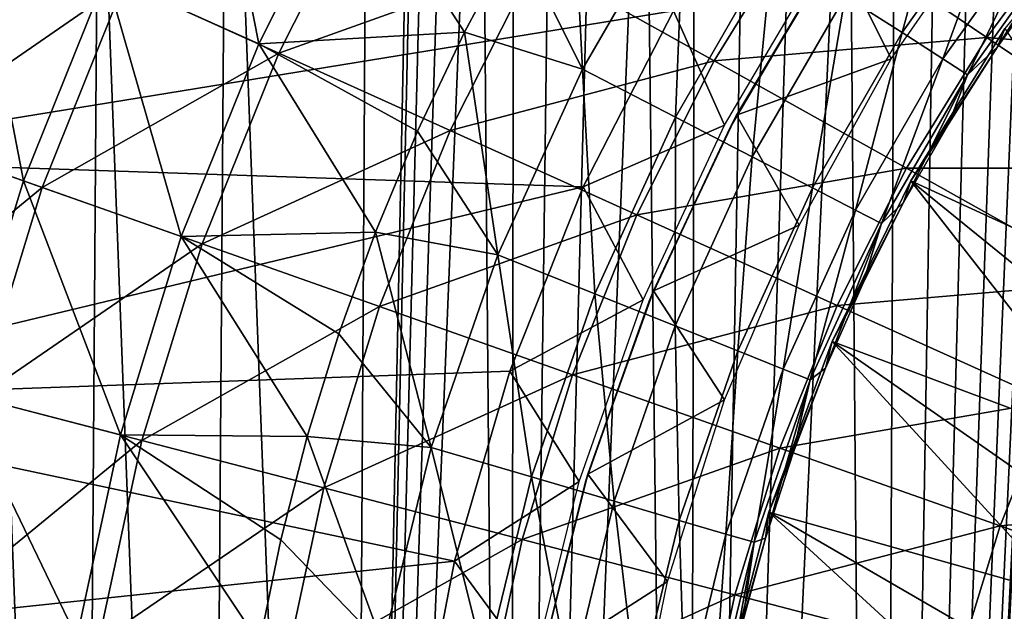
# Model space of a CAD drawing. Header units: millimetres. Extents: x -208 to -25, y 23 to 205.
# Tile 397 of 635: x -139.83 to -130.53, y 117.94 to 123.53. Entities that reach past the tile are written whole.
import ezdxf

# ---------------------------------------------------------------- set-up
doc = ezdxf.new("R2010")
doc.units = ezdxf.units.MM
doc.header["$LTSCALE"] = 65.185185
for name, color, linetype in [('2', 7, 'CONTINUOUS'), ('29', 7, 'CONTINUOUS'), ('4', 7, 'CONTINUOUS'), ('5', 7, 'CONTINUOUS'), ('520', 7, 'CONTINUOUS'), ('525', 7, 'CONTINUOUS'), ('528', 7, 'CONTINUOUS'), ('530', 7, 'CONTINUOUS'), ('546', 7, 'CONTINUOUS')]:
    doc.layers.add(name, color=color, linetype=linetype)

msp = doc.modelspace()

# ---------------------------------------------------------------- linework, layer by layer
at = {"layer": '2', "linetype": 'CONTINUOUS'}
for points in [[(-132.1134, 124.2021, 4.24), (-132.1987, 124.0735, -39.76), (-133.0582, 122.6261, 4.24), (-132.1134, 124.2021, 4.24)], [(-132.1987, 124.0735, -39.76), (-133.1192, 122.5112, -39.76), (-133.0582, 122.6261, 4.24), (-132.1987, 124.0735, -39.76)], [(-133.0582, 122.6261, 4.24), (-133.1192, 122.5112, -39.76), (-133.8439, 120.9659, 4.24), (-133.0582, 122.6261, 4.24)], [(-133.1192, 122.5112, -39.76), (-133.8838, 120.8692, -39.76), (-133.8439, 120.9659, 4.24), (-133.1192, 122.5112, -39.76)], [(-133.8439, 120.9659, 4.24), (-133.8838, 120.8692, -39.76), (-134.4644, 119.2338, 4.24), (-133.8439, 120.9659, 4.24)], [(-133.8838, 120.8692, -39.76), (-134.4861, 119.1619, -39.76), (-134.4644, 119.2338, 4.24), (-133.8838, 120.8692, -39.76)], [(-134.4644, 119.2338, 4.24), (-134.4861, 119.1619, -39.76), (-134.912, 117.449, 4.24), (-134.4644, 119.2338, 4.24)], [(-134.4861, 119.1619, -39.76), (-134.9209, 117.4049, -39.76), (-134.912, 117.449, 4.24), (-134.4861, 119.1619, -39.76)]]:
    msp.add_3dface(points, dxfattribs=at)
at = {"layer": '29', "linetype": 'CONTINUOUS'}
for points in [[(-133.654, 123.6134, -148.76), (-141.4296, 124.4265, -148.76), (-142.2636, 122.21, -148.76), (-133.654, 123.6134, -148.76)], [(-134.5062, 121.9512, -148.76), (-133.654, 123.6134, -148.76), (-142.2636, 122.21, -148.76), (-134.5062, 121.9512, -148.76)], [(-134.5062, 121.9512, -148.76), (-142.2636, 122.21, -148.76), (-142.9004, 119.9346, -148.76), (-134.5062, 121.9512, -148.76)], [(-135.1997, 120.2082, -148.76), (-134.5062, 121.9512, -148.76), (-142.9004, 119.9346, -148.76), (-135.1997, 120.2082, -148.76)], [(-135.7234, 118.4134, -148.76), (-135.1997, 120.2082, -148.76), (-142.9004, 119.9346, -148.76), (-135.7234, 118.4134, -148.76)], [(-135.7234, 118.4134, -148.76), (-142.9004, 119.9346, -148.76), (-143.3363, 117.6077, -148.76), (-135.7234, 118.4134, -148.76)], [(-136.0758, 116.5727, -148.76), (-135.7234, 118.4134, -148.76), (-143.3363, 117.6077, -148.76), (-136.0758, 116.5727, -148.76)]]:
    msp.add_3dface(points, dxfattribs=at)
at = {"layer": '4', "linetype": 'CONTINUOUS'}
for points in [[(-130.5712, 124.6351, 4.24), (-132.1134, 124.2021, 4.24), (-131.5966, 123.1585, 4.24), (-130.5712, 124.6351, 4.24)], [(-132.1134, 124.2021, 4.24), (-133.0582, 122.6261, 4.24), (-131.5966, 123.1585, 4.24), (-132.1134, 124.2021, 4.24)], [(-131.5966, 123.1585, 4.24), (-133.0582, 122.6261, 4.24), (-132.4661, 121.5883, 4.24), (-131.5966, 123.1585, 4.24)], [(-133.0582, 122.6261, 4.24), (-133.8439, 120.9659, 4.24), (-132.4661, 121.5883, 4.24), (-133.0582, 122.6261, 4.24)], [(-132.4661, 121.5883, 4.24), (-133.8439, 120.9659, 4.24), (-133.173, 119.9379, 4.24), (-132.4661, 121.5883, 4.24)], [(-133.8439, 120.9659, 4.24), (-134.4644, 119.2338, 4.24), (-133.173, 119.9379, 4.24), (-133.8439, 120.9659, 4.24)], [(-133.173, 119.9379, 4.24), (-134.4644, 119.2338, 4.24), (-133.71, 118.222, 4.24), (-133.173, 119.9379, 4.24)], [(-134.4644, 119.2338, 4.24), (-134.912, 117.449, 4.24), (-133.71, 118.222, 4.24), (-134.4644, 119.2338, 4.24)], [(-133.71, 118.222, 4.24), (-134.912, 117.449, 4.24), (-134.0702, 116.4632, 4.24), (-133.71, 118.222, 4.24)]]:
    msp.add_3dface(points, dxfattribs=at)
at = {"layer": '5', "linetype": 'CONTINUOUS'}
for points in [[(-133.1739, 122.5325, -39.76), (-132.25, 124.1015, -39.76), (-133.654, 123.6134, -148.76), (-133.1739, 122.5325, -39.76)], [(-134.5062, 121.9512, -148.76), (-133.1739, 122.5325, -39.76), (-133.654, 123.6134, -148.76), (-134.5062, 121.9512, -148.76)], [(-133.9414, 120.8822, -39.76), (-133.1739, 122.5325, -39.76), (-134.5062, 121.9512, -148.76), (-133.9414, 120.8822, -39.76)], [(-135.1997, 120.2082, -148.76), (-133.9414, 120.8822, -39.76), (-134.5062, 121.9512, -148.76), (-135.1997, 120.2082, -148.76)], [(-134.5457, 119.166, -39.76), (-133.9414, 120.8822, -39.76), (-135.1997, 120.2082, -148.76), (-134.5457, 119.166, -39.76)], [(-135.7234, 118.4134, -148.76), (-134.5457, 119.166, -39.76), (-135.1997, 120.2082, -148.76), (-135.7234, 118.4134, -148.76)], [(-134.9809, 117.4018, -39.76), (-134.5457, 119.166, -39.76), (-135.7234, 118.4134, -148.76), (-134.9809, 117.4018, -39.76)], [(-136.0758, 116.5727, -148.76), (-134.9809, 117.4018, -39.76), (-135.7234, 118.4134, -148.76), (-136.0758, 116.5727, -148.76)]]:
    msp.add_3dface(points, dxfattribs=at)
at = {"layer": '520', "linetype": 'CONTINUOUS'}
for points in [[(-130.0966, 123.9692, 11.8717), (-130.5234, 123.4443, 10.3214), (-130.5928, 123.272, 11.8717), (-130.0966, 123.9692, 11.8717)], [(-130.5234, 123.4443, 10.3214), (-131.4133, 122.0066, 10.3214), (-130.5928, 123.272, 11.8717), (-130.5234, 123.4443, 10.3214)], [(-130.5928, 123.272, 11.8717), (-131.4133, 122.0066, 10.3214), (-131.0544, 122.5486, 11.8717), (-130.5928, 123.272, 11.8717)], [(-131.0544, 122.5486, 11.8717), (-131.4133, 122.0066, 10.3214), (-131.4799, 121.8009, 11.8717), (-131.0544, 122.5486, 11.8717)], [(-131.4133, 122.0066, 10.3214), (-132.1561, 120.4875, 10.3214), (-131.4799, 121.8009, 11.8717), (-131.4133, 122.0066, 10.3214)], [(-131.4799, 121.8009, 11.8717), (-132.1561, 120.4875, 10.3214), (-131.8691, 121.028, 11.8717), (-131.4799, 121.8009, 11.8717)], [(-131.8691, 121.028, 11.8717), (-132.1561, 120.4875, 10.3214), (-132.2179, 120.2374, 11.8717), (-131.8691, 121.028, 11.8717)], [(-132.1561, 120.4875, 10.3214), (-132.753, 118.8748, 10.3214), (-132.2179, 120.2374, 11.8717), (-132.1561, 120.4875, 10.3214)], [(-132.2179, 120.2374, 11.8717), (-132.753, 118.8748, 10.3214), (-132.5233, 119.4381, 11.8717), (-132.2179, 120.2374, 11.8717)], [(-132.5233, 119.4381, 11.8717), (-132.753, 118.8748, 10.3214), (-132.7857, 118.6319, 11.8717), (-132.5233, 119.4381, 11.8717)], [(-132.753, 118.8748, 10.3214), (-133.1885, 117.1878, 10.3214), (-132.7857, 118.6319, 11.8717), (-132.753, 118.8748, 10.3214)], [(-132.7857, 118.6319, 11.8717), (-133.1885, 117.1878, 10.3214), (-133.006, 117.8196, 11.8717), (-132.7857, 118.6319, 11.8717)]]:
    msp.add_3dface(points, dxfattribs=at)
at = {"layer": '525', "linetype": 'CONTINUOUS'}
for points in [[(-131.4133, 122.0066, 10.3214), (-130.5234, 123.4443, 10.3214), (-128.7628, 120.792, 4.5653), (-131.4133, 122.0066, 10.3214)], [(-132.1561, 120.4875, 10.3214), (-131.4133, 122.0066, 10.3214), (-129.4302, 119.4696, 4.5653), (-132.1561, 120.4875, 10.3214)], [(-129.4302, 119.4696, 4.5653), (-131.4133, 122.0066, 10.3214), (-129.1139, 120.1395, 4.5653), (-129.4302, 119.4696, 4.5653)], [(-129.1139, 120.1395, 4.5653), (-131.4133, 122.0066, 10.3214), (-128.7628, 120.792, 4.5653), (-129.1139, 120.1395, 4.5653)], [(-132.753, 118.8748, 10.3214), (-132.1561, 120.4875, 10.3214), (-129.9553, 118.0844, 4.5653), (-132.753, 118.8748, 10.3214)], [(-129.9553, 118.0844, 4.5653), (-132.1561, 120.4875, 10.3214), (-129.711, 118.7839, 4.5653), (-129.9553, 118.0844, 4.5653)], [(-129.711, 118.7839, 4.5653), (-132.1561, 120.4875, 10.3214), (-129.4302, 119.4696, 4.5653), (-129.711, 118.7839, 4.5653)], [(-133.1885, 117.1878, 10.3214), (-132.753, 118.8748, 10.3214), (-130.3322, 116.6519, 4.5653), (-133.1885, 117.1878, 10.3214)], [(-130.3322, 116.6519, 4.5653), (-132.753, 118.8748, 10.3214), (-130.1626, 117.3731, 4.5653), (-130.3322, 116.6519, 4.5653)], [(-130.1626, 117.3731, 4.5653), (-132.753, 118.8748, 10.3214), (-129.9553, 118.0844, 4.5653), (-130.1626, 117.3731, 4.5653)]]:
    msp.add_3dface(points, dxfattribs=at)
at = {"layer": '528', "linetype": 'CONTINUOUS'}
for points in [[(-134.6229, 125.19, 27.6163), (-134.5147, 123.0599, 25.5508), (-135.1444, 124.3171, 27.6163), (-134.6229, 125.19, 27.6163)], [(-133.5516, 124.728, 25.5508), (-134.5147, 123.0599, 25.5508), (-134.6229, 125.19, 27.6163), (-133.5516, 124.728, 25.5508)], [(-131.0159, 125.1817, 21.1767), (-131.4952, 123.4065, 18.8973), (-132.0337, 123.7525, 21.1767), (-131.0159, 125.1817, 21.1767)], [(-130.5128, 124.7861, 18.8973), (-131.4952, 123.4065, 18.8973), (-131.0159, 125.1817, 21.1767), (-130.5128, 124.7861, 18.8973)], [(-130.5128, 124.7861, 18.8973), (-131.1085, 123.158, 16.5747), (-131.4952, 123.4065, 18.8973), (-130.5128, 124.7861, 18.8973)], [(-130.1515, 124.5019, 16.5747), (-131.1085, 123.158, 16.5747), (-130.5128, 124.7861, 18.8973), (-130.1515, 124.5019, 16.5747)], [(-133.5516, 124.728, 25.5508), (-133.6366, 122.6072, 23.3991), (-134.5147, 123.0599, 25.5508), (-133.5516, 124.728, 25.5508)], [(-132.7205, 124.1939, 23.3991), (-133.6366, 122.6072, 23.3991), (-133.5516, 124.728, 25.5508), (-132.7205, 124.1939, 23.3991)], [(-130.1515, 124.5019, 16.5747), (-130.8759, 123.0085, 14.2233), (-131.1085, 123.158, 16.5747), (-130.1515, 124.5019, 16.5747)], [(-129.9342, 124.331, 14.2233), (-130.8759, 123.0085, 14.2233), (-130.1515, 124.5019, 16.5747), (-129.9342, 124.331, 14.2233)], [(-135.1444, 124.3171, 27.6163), (-134.5147, 123.0599, 25.5508), (-135.6282, 123.4119, 27.6164), (-135.1444, 124.3171, 27.6163)], [(-129.9342, 124.331, 14.2233), (-130.5928, 123.272, 11.8717), (-130.8759, 123.0085, 14.2233), (-129.9342, 124.331, 14.2233)], [(-130.0966, 123.9692, 11.8717), (-130.5928, 123.272, 11.8717), (-129.9342, 124.331, 14.2233), (-130.0966, 123.9692, 11.8717)], [(-132.7205, 124.1939, 23.3991), (-132.9109, 122.2331, 21.1767), (-133.6366, 122.6072, 23.3991), (-132.7205, 124.1939, 23.3991)], [(-132.0337, 123.7525, 21.1767), (-132.9109, 122.2331, 21.1767), (-132.7205, 124.1939, 23.3991), (-132.0337, 123.7525, 21.1767)], [(-132.0337, 123.7525, 21.1767), (-132.342, 121.9398, 18.8973), (-132.9109, 122.2331, 21.1767), (-132.0337, 123.7525, 21.1767)], [(-131.4952, 123.4065, 18.8973), (-132.342, 121.9398, 18.8973), (-132.0337, 123.7525, 21.1767), (-131.4952, 123.4065, 18.8973)], [(-135.6282, 123.4119, 27.6164), (-135.3149, 121.3077, 25.5508), (-136.0716, 122.4764, 27.6164), (-135.6282, 123.4119, 27.6164)], [(-134.5147, 123.0599, 25.5508), (-135.3149, 121.3077, 25.5508), (-135.6282, 123.4119, 27.6164), (-134.5147, 123.0599, 25.5508)], [(-131.4952, 123.4065, 18.8973), (-131.9335, 121.7291, 16.5747), (-132.342, 121.9398, 18.8973), (-131.4952, 123.4065, 18.8973)], [(-131.1085, 123.158, 16.5747), (-131.9335, 121.7291, 16.5747), (-131.4952, 123.4065, 18.8973), (-131.1085, 123.158, 16.5747)], [(-130.5928, 123.272, 11.8717), (-131.0544, 122.5486, 11.8717), (-130.8759, 123.0085, 14.2233), (-130.5928, 123.272, 11.8717)], [(-131.1085, 123.158, 16.5747), (-131.6877, 121.6025, 14.2233), (-131.9335, 121.7291, 16.5747), (-131.1085, 123.158, 16.5747)], [(-130.8759, 123.0085, 14.2233), (-131.6877, 121.6025, 14.2233), (-131.1085, 123.158, 16.5747), (-130.8759, 123.0085, 14.2233)], [(-134.5147, 123.0599, 25.5508), (-134.3977, 120.9405, 23.3991), (-135.3149, 121.3077, 25.5508), (-134.5147, 123.0599, 25.5508)], [(-133.6366, 122.6072, 23.3991), (-134.3977, 120.9405, 23.3991), (-134.5147, 123.0599, 25.5508), (-133.6366, 122.6072, 23.3991)], [(-130.8759, 123.0085, 14.2233), (-131.4799, 121.8009, 11.8717), (-131.6877, 121.6025, 14.2233), (-130.8759, 123.0085, 14.2233)], [(-131.0544, 122.5486, 11.8717), (-131.4799, 121.8009, 11.8717), (-130.8759, 123.0085, 14.2233), (-131.0544, 122.5486, 11.8717)], [(-133.6366, 122.6072, 23.3991), (-133.6398, 120.6371, 21.1767), (-134.3977, 120.9405, 23.3991), (-133.6366, 122.6072, 23.3991)], [(-132.9109, 122.2331, 21.1767), (-133.6398, 120.6371, 21.1767), (-133.6366, 122.6072, 23.3991), (-132.9109, 122.2331, 21.1767)], [(-136.0716, 122.4764, 27.6164), (-135.3149, 121.3077, 25.5508), (-136.4685, 121.5224, 27.6165), (-136.0716, 122.4764, 27.6164)], [(-132.9109, 122.2331, 21.1767), (-133.0456, 120.3992, 18.8973), (-133.6398, 120.6371, 21.1767), (-132.9109, 122.2331, 21.1767)], [(-132.342, 121.9398, 18.8973), (-133.0456, 120.3992, 18.8973), (-132.9109, 122.2331, 21.1767), (-132.342, 121.9398, 18.8973)], [(-132.342, 121.9398, 18.8973), (-132.6189, 120.2284, 16.5747), (-133.0456, 120.3992, 18.8973), (-132.342, 121.9398, 18.8973)], [(-131.9335, 121.7291, 16.5747), (-132.6189, 120.2284, 16.5747), (-132.342, 121.9398, 18.8973), (-131.9335, 121.7291, 16.5747)], [(-131.4799, 121.8009, 11.8717), (-131.8691, 121.028, 11.8717), (-131.6877, 121.6025, 14.2233), (-131.4799, 121.8009, 11.8717)], [(-131.9335, 121.7291, 16.5747), (-132.3622, 120.1256, 14.2233), (-132.6189, 120.2284, 16.5747), (-131.9335, 121.7291, 16.5747)], [(-131.6877, 121.6025, 14.2233), (-132.3622, 120.1256, 14.2233), (-131.9335, 121.7291, 16.5747), (-131.6877, 121.6025, 14.2233)], [(-131.6877, 121.6025, 14.2233), (-132.2179, 120.2374, 11.8717), (-132.3622, 120.1256, 14.2233), (-131.6877, 121.6025, 14.2233)], [(-131.8691, 121.028, 11.8717), (-132.2179, 120.2374, 11.8717), (-131.6877, 121.6025, 14.2233), (-131.8691, 121.028, 11.8717)], [(-136.4685, 121.5224, 27.6165), (-135.9449, 119.4874, 25.5508), (-136.8151, 120.5615, 27.6165), (-136.4685, 121.5224, 27.6165)], [(-135.3149, 121.3077, 25.5508), (-135.9449, 119.4874, 25.5508), (-136.4685, 121.5224, 27.6165), (-135.3149, 121.3077, 25.5508)], [(-135.3149, 121.3077, 25.5508), (-134.997, 119.2091, 23.3991), (-135.9449, 119.4874, 25.5508), (-135.3149, 121.3077, 25.5508)], [(-134.3977, 120.9405, 23.3991), (-134.997, 119.2091, 23.3991), (-135.3149, 121.3077, 25.5508), (-134.3977, 120.9405, 23.3991)], [(-134.3977, 120.9405, 23.3991), (-134.2136, 118.9791, 21.1767), (-134.997, 119.2091, 23.3991), (-134.3977, 120.9405, 23.3991)], [(-133.6398, 120.6371, 21.1767), (-134.2136, 118.9791, 21.1767), (-134.3977, 120.9405, 23.3991), (-133.6398, 120.6371, 21.1767)], [(-136.8151, 120.5615, 27.6165), (-135.9449, 119.4874, 25.5508), (-137.1137, 119.5915, 27.6165), (-136.8151, 120.5615, 27.6165)], [(-133.6398, 120.6371, 21.1767), (-133.5995, 118.7988, 18.8973), (-134.2136, 118.9791, 21.1767), (-133.6398, 120.6371, 21.1767)], [(-133.0456, 120.3992, 18.8973), (-133.5995, 118.7988, 18.8973), (-133.6398, 120.6371, 21.1767), (-133.0456, 120.3992, 18.8973)], [(-133.0456, 120.3992, 18.8973), (-133.1585, 118.6693, 16.5747), (-133.5995, 118.7988, 18.8973), (-133.0456, 120.3992, 18.8973)], [(-132.6189, 120.2284, 16.5747), (-133.1585, 118.6693, 16.5747), (-133.0456, 120.3992, 18.8973), (-132.6189, 120.2284, 16.5747)], [(-132.6189, 120.2284, 16.5747), (-132.8932, 118.5914, 14.2233), (-133.1585, 118.6693, 16.5747), (-132.6189, 120.2284, 16.5747)], [(-132.3622, 120.1256, 14.2233), (-132.8932, 118.5914, 14.2233), (-132.6189, 120.2284, 16.5747), (-132.3622, 120.1256, 14.2233)], [(-132.2179, 120.2374, 11.8717), (-132.5233, 119.4381, 11.8717), (-132.3622, 120.1256, 14.2233), (-132.2179, 120.2374, 11.8717)], [(-132.3622, 120.1256, 14.2233), (-132.7857, 118.6319, 11.8717), (-132.8932, 118.5914, 14.2233), (-132.3622, 120.1256, 14.2233)], [(-132.5233, 119.4381, 11.8717), (-132.7857, 118.6319, 11.8717), (-132.3622, 120.1256, 14.2233), (-132.5233, 119.4381, 11.8717)], [(-137.1137, 119.5915, 27.6165), (-136.399, 117.6155, 25.5508), (-137.3643, 118.6151, 27.6165), (-137.1137, 119.5915, 27.6165)], [(-135.9449, 119.4874, 25.5508), (-136.399, 117.6155, 25.5508), (-137.1137, 119.5915, 27.6165), (-135.9449, 119.4874, 25.5508)], [(-135.9449, 119.4874, 25.5508), (-135.429, 117.4285, 23.3991), (-136.399, 117.6155, 25.5508), (-135.9449, 119.4874, 25.5508)], [(-134.997, 119.2091, 23.3991), (-135.429, 117.4285, 23.3991), (-135.9449, 119.4874, 25.5508), (-134.997, 119.2091, 23.3991)], [(-134.997, 119.2091, 23.3991), (-134.6273, 117.274, 21.1767), (-135.429, 117.4285, 23.3991), (-134.997, 119.2091, 23.3991)], [(-134.2136, 118.9791, 21.1767), (-134.6273, 117.274, 21.1767), (-134.997, 119.2091, 23.3991), (-134.2136, 118.9791, 21.1767)], [(-134.2136, 118.9791, 21.1767), (-133.9988, 117.1529, 18.8973), (-134.6273, 117.274, 21.1767), (-134.2136, 118.9791, 21.1767)], [(-133.5995, 118.7988, 18.8973), (-133.9988, 117.1529, 18.8973), (-134.2136, 118.9791, 21.1767), (-133.5995, 118.7988, 18.8973)], [(-133.5995, 118.7988, 18.8973), (-133.5474, 117.0659, 16.5747), (-133.9988, 117.1529, 18.8973), (-133.5995, 118.7988, 18.8973)], [(-133.1585, 118.6693, 16.5747), (-133.5474, 117.0659, 16.5747), (-133.5995, 118.7988, 18.8973), (-133.1585, 118.6693, 16.5747)], [(-137.3643, 118.6151, 27.6165), (-136.399, 117.6155, 25.5508), (-137.5668, 117.6384, 27.6164), (-137.3643, 118.6151, 27.6165)], [(-133.1585, 118.6693, 16.5747), (-133.2759, 117.0136, 14.2233), (-133.5474, 117.0659, 16.5747), (-133.1585, 118.6693, 16.5747)], [(-132.8932, 118.5914, 14.2233), (-133.2759, 117.0136, 14.2233), (-133.1585, 118.6693, 16.5747), (-132.8932, 118.5914, 14.2233)], [(-132.7857, 118.6319, 11.8717), (-133.006, 117.8196, 11.8717), (-132.8932, 118.5914, 14.2233), (-132.7857, 118.6319, 11.8717)], [(-132.8932, 118.5914, 14.2233), (-133.1842, 117.0055, 11.8717), (-133.2759, 117.0136, 14.2233), (-132.8932, 118.5914, 14.2233)], [(-133.006, 117.8196, 11.8717), (-133.1842, 117.0055, 11.8717), (-132.8932, 118.5914, 14.2233), (-133.006, 117.8196, 11.8717)]]:
    msp.add_3dface(points, dxfattribs=at)
at = {"layer": '530', "linetype": 'CONTINUOUS'}
for points in [[(-139.0137, 123.951, 31.5115), (-138.0705, 125.8216, 31.5115), (-137.5734, 123.2999, 29.4664), (-139.0137, 123.951, 31.5115)], [(-137.5734, 123.2999, 29.4664), (-138.0705, 125.8216, 31.5115), (-136.6906, 125.0508, 29.4664), (-137.5734, 123.2999, 29.4664)], [(-135.6282, 123.4119, 27.6164), (-137.5734, 123.2999, 29.4664), (-136.6906, 125.0508, 29.4664), (-135.6282, 123.4119, 27.6164)], [(-135.1444, 124.3171, 27.6163), (-135.6282, 123.4119, 27.6164), (-136.6906, 125.0508, 29.4664), (-135.1444, 124.3171, 27.6163)], [(-137.383, 123.2139, 67.4665), (-136.5082, 124.9489, 67.4665), (-138.8437, 123.8741, 65.439), (-137.383, 123.2139, 67.4665)], [(-137.383, 123.2139, 67.4665), (-134.9579, 124.0828, 69.3445), (-136.5082, 124.9489, 67.4665), (-137.383, 123.2139, 67.4665)], [(-141.1089, 122.4714, 33.6882), (-140.2837, 124.5251, 33.6882), (-139.7948, 122.0071, 31.5115), (-141.1089, 122.4714, 33.6882)], [(-139.7948, 122.0071, 31.5115), (-140.2837, 124.5251, 33.6882), (-139.0137, 123.951, 31.5115), (-139.7948, 122.0071, 31.5115)], [(-133.2687, 123.1392, 71.0583), (-132.4151, 124.5256, 71.0583), (-134.9579, 124.0828, 69.3445), (-133.2687, 123.1392, 71.0583)], [(-133.2687, 123.1392, 71.0583), (-130.6929, 123.3616, 72.5944), (-132.4151, 124.5256, 71.0583), (-133.2687, 123.1392, 71.0583)], [(-130.6929, 123.3616, 72.5944), (-129.8297, 124.5287, 72.5944), (-132.4151, 124.5256, 71.0583), (-130.6929, 123.3616, 72.5944)], [(-130.6929, 123.3616, 72.5944), (-128.1131, 123.1427, 73.9409), (-129.8297, 124.5287, 72.5944), (-130.6929, 123.3616, 72.5944)], [(-140.9556, 122.4172, 63.2777), (-138.8437, 123.8741, 65.439), (-140.1355, 124.4581, 63.2777), (-140.9556, 122.4172, 63.2777)], [(-135.7648, 122.4824, 69.3445), (-134.9579, 124.0828, 69.3445), (-137.383, 123.2139, 67.4665), (-135.7648, 122.4824, 69.3445)], [(-135.7648, 122.4824, 69.3445), (-133.2687, 123.1392, 71.0583), (-134.9579, 124.0828, 69.3445), (-135.7648, 122.4824, 69.3445)], [(-139.7948, 122.0071, 31.5115), (-139.0137, 123.951, 31.5115), (-138.3045, 121.4805, 29.4664), (-139.7948, 122.0071, 31.5115)], [(-138.3045, 121.4805, 29.4664), (-139.0137, 123.951, 31.5115), (-137.5734, 123.2999, 29.4664), (-138.3045, 121.4805, 29.4664)], [(-139.619, 121.9449, 65.439), (-138.8437, 123.8741, 65.439), (-140.9556, 122.4172, 63.2777), (-139.619, 121.9449, 65.439)], [(-139.619, 121.9449, 65.439), (-137.383, 123.2139, 67.4665), (-138.8437, 123.8741, 65.439), (-139.619, 121.9449, 65.439)], [(-135.6282, 123.4119, 27.6164), (-136.0716, 122.4764, 27.6164), (-137.5734, 123.2999, 29.4664), (-135.6282, 123.4119, 27.6164)], [(-131.454, 122.1254, 72.5944), (-130.6929, 123.3616, 72.5944), (-133.2687, 123.1392, 71.0583), (-131.454, 122.1254, 72.5944)], [(-131.454, 122.1254, 72.5944), (-128.865, 122.1261, 73.9409), (-130.6929, 123.3616, 72.5944), (-131.454, 122.1254, 72.5944)], [(-128.865, 122.1261, 73.9409), (-128.1131, 123.1427, 73.9409), (-130.6929, 123.3616, 72.5944), (-128.865, 122.1261, 73.9409)], [(-136.4685, 121.5224, 27.6165), (-138.3045, 121.4805, 29.4664), (-137.5734, 123.2999, 29.4664), (-136.4685, 121.5224, 27.6165)], [(-136.0716, 122.4764, 27.6164), (-136.4685, 121.5224, 27.6165), (-137.5734, 123.2999, 29.4664), (-136.0716, 122.4764, 27.6164)], [(-138.1075, 121.4109, 67.4665), (-137.383, 123.2139, 67.4665), (-139.619, 121.9449, 65.439), (-138.1075, 121.4109, 67.4665)], [(-138.1075, 121.4109, 67.4665), (-135.7648, 122.4824, 69.3445), (-137.383, 123.2139, 67.4665), (-138.1075, 121.4109, 67.4665)], [(-134.0017, 121.6854, 71.0583), (-133.2687, 123.1392, 71.0583), (-135.7648, 122.4824, 69.3445), (-134.0017, 121.6854, 71.0583)], [(-134.0017, 121.6854, 71.0583), (-131.454, 122.1254, 72.5944), (-133.2687, 123.1392, 71.0583), (-134.0017, 121.6854, 71.0583)], [(-140.4083, 120.0039, 31.5115), (-141.1089, 122.4714, 33.6882), (-139.7948, 122.0071, 31.5115), (-140.4083, 120.0039, 31.5115)], [(-136.4331, 120.8193, 69.3445), (-135.7648, 122.4824, 69.3445), (-138.1075, 121.4109, 67.4665), (-136.4331, 120.8193, 69.3445)], [(-136.4331, 120.8193, 69.3445), (-134.0017, 121.6854, 71.0583), (-135.7648, 122.4824, 69.3445), (-136.4331, 120.8193, 69.3445)], [(-141.5996, 120.3141, 63.2777), (-139.619, 121.9449, 65.439), (-140.9556, 122.4172, 63.2777), (-141.5996, 120.3141, 63.2777)], [(-132.1076, 120.8292, 72.5944), (-131.454, 122.1254, 72.5944), (-134.0017, 121.6854, 71.0583), (-132.1076, 120.8292, 72.5944)], [(-132.1076, 120.8292, 72.5944), (-129.5279, 121.0495, 73.9409), (-131.454, 122.1254, 72.5944), (-132.1076, 120.8292, 72.5944)], [(-129.5279, 121.0495, 73.9409), (-128.865, 122.1261, 73.9409), (-131.454, 122.1254, 72.5944), (-129.5279, 121.0495, 73.9409)], [(-140.4083, 120.0039, 31.5115), (-139.7948, 122.0071, 31.5115), (-138.8787, 119.6056, 29.4664), (-140.4083, 120.0039, 31.5115)], [(-138.8787, 119.6056, 29.4664), (-139.7948, 122.0071, 31.5115), (-138.3045, 121.4805, 29.4664), (-138.8787, 119.6056, 29.4664)], [(-140.2278, 119.9569, 65.439), (-139.619, 121.9449, 65.439), (-141.5996, 120.3141, 63.2777), (-140.2278, 119.9569, 65.439)], [(-140.2278, 119.9569, 65.439), (-138.1075, 121.4109, 67.4665), (-139.619, 121.9449, 65.439), (-140.2278, 119.9569, 65.439)], [(-134.6088, 120.1747, 71.0583), (-134.0017, 121.6854, 71.0583), (-136.4331, 120.8193, 69.3445), (-134.6088, 120.1747, 71.0583)], [(-134.6088, 120.1747, 71.0583), (-132.1076, 120.8292, 72.5944), (-134.0017, 121.6854, 71.0583), (-134.6088, 120.1747, 71.0583)], [(-136.4685, 121.5224, 27.6165), (-136.8151, 120.5615, 27.6165), (-138.3045, 121.4805, 29.4664), (-136.4685, 121.5224, 27.6165)], [(-138.6765, 119.553, 67.4665), (-138.1075, 121.4109, 67.4665), (-140.2278, 119.9569, 65.439), (-138.6765, 119.553, 67.4665)], [(-137.1137, 119.5915, 27.6165), (-138.8787, 119.6056, 29.4664), (-138.3045, 121.4805, 29.4664), (-137.1137, 119.5915, 27.6165)], [(-138.6765, 119.553, 67.4665), (-136.4331, 120.8193, 69.3445), (-138.1075, 121.4109, 67.4665), (-138.6765, 119.553, 67.4665)], [(-136.8151, 120.5615, 27.6165), (-137.1137, 119.5915, 27.6165), (-138.3045, 121.4805, 29.4664), (-136.8151, 120.5615, 27.6165)], [(-130.0971, 119.9204, 73.9409), (-129.5279, 121.0495, 73.9409), (-132.1076, 120.8292, 72.5944), (-130.0971, 119.9204, 73.9409)], [(-136.9579, 119.1055, 69.3445), (-136.4331, 120.8193, 69.3445), (-138.6765, 119.553, 67.4665), (-136.9579, 119.1055, 69.3445)], [(-136.9579, 119.1055, 69.3445), (-134.6088, 120.1747, 71.0583), (-136.4331, 120.8193, 69.3445), (-136.9579, 119.1055, 69.3445)], [(-132.6488, 119.4822, 72.5944), (-132.1076, 120.8292, 72.5944), (-134.6088, 120.1747, 71.0583), (-132.6488, 119.4822, 72.5944)], [(-132.6488, 119.4822, 72.5944), (-130.0971, 119.9204, 73.9409), (-132.1076, 120.8292, 72.5944), (-132.6488, 119.4822, 72.5944)], [(-135.0855, 118.618, 71.0583), (-134.6088, 120.1747, 71.0583), (-136.9579, 119.1055, 69.3445), (-135.0855, 118.618, 71.0583)], [(-135.0855, 118.618, 71.0583), (-132.6488, 119.4822, 72.5944), (-134.6088, 120.1747, 71.0583), (-135.0855, 118.618, 71.0583)], [(-140.8496, 117.9559, 31.5115), (-140.4083, 120.0039, 31.5115), (-139.2918, 117.6888, 29.4664), (-140.8496, 117.9559, 31.5115)], [(-139.2918, 117.6888, 29.4664), (-140.4083, 120.0039, 31.5115), (-138.8787, 119.6056, 29.4664), (-139.2918, 117.6888, 29.4664)], [(-140.6658, 117.9244, 65.439), (-138.6765, 119.553, 67.4665), (-140.2278, 119.9569, 65.439), (-140.6658, 117.9244, 65.439)], [(-130.5686, 118.7472, 73.9409), (-130.0971, 119.9204, 73.9409), (-132.6488, 119.4822, 72.5944), (-130.5686, 118.7472, 73.9409)], [(-130.5686, 118.7472, 73.9409), (-127.9862, 118.9662, 75.0872), (-130.0971, 119.9204, 73.9409), (-130.5686, 118.7472, 73.9409)], [(-139.0859, 117.6535, 67.4665), (-138.6765, 119.553, 67.4665), (-140.6658, 117.9244, 65.439), (-139.0859, 117.6535, 67.4665)], [(-137.5668, 117.6384, 27.6164), (-139.2918, 117.6888, 29.4664), (-138.8787, 119.6056, 29.4664), (-137.5668, 117.6384, 27.6164)], [(-139.0859, 117.6535, 67.4665), (-136.9579, 119.1055, 69.3445), (-138.6765, 119.553, 67.4665), (-139.0859, 117.6535, 67.4665)], [(-137.1137, 119.5915, 27.6165), (-137.3643, 118.6151, 27.6165), (-138.8787, 119.6056, 29.4664), (-137.1137, 119.5915, 27.6165)], [(-137.3643, 118.6151, 27.6165), (-137.5668, 117.6384, 27.6164), (-138.8787, 119.6056, 29.4664), (-137.3643, 118.6151, 27.6165)], [(-133.0739, 118.0942, 72.5944), (-132.6488, 119.4822, 72.5944), (-135.0855, 118.618, 71.0583), (-133.0739, 118.0942, 72.5944)], [(-133.0739, 118.0942, 72.5944), (-130.5686, 118.7472, 73.9409), (-132.6488, 119.4822, 72.5944), (-133.0739, 118.0942, 72.5944)], [(-137.3355, 117.3534, 69.3445), (-136.9579, 119.1055, 69.3445), (-139.0859, 117.6535, 67.4665), (-137.3355, 117.3534, 69.3445)], [(-137.3355, 117.3534, 69.3445), (-135.0855, 118.618, 71.0583), (-136.9579, 119.1055, 69.3445), (-137.3355, 117.3534, 69.3445)], [(-128.3843, 117.9755, 75.0872), (-127.9862, 118.9662, 75.0872), (-130.5686, 118.7472, 73.9409), (-128.3843, 117.9755, 75.0872)], [(-130.9388, 117.5383, 73.9409), (-130.5686, 118.7472, 73.9409), (-133.0739, 118.0942, 72.5944), (-130.9388, 117.5383, 73.9409)], [(-130.9388, 117.5383, 73.9409), (-128.3843, 117.9755, 75.0872), (-130.5686, 118.7472, 73.9409), (-130.9388, 117.5383, 73.9409)], [(-135.4285, 117.0264, 71.0583), (-135.0855, 118.618, 71.0583), (-137.3355, 117.3534, 69.3445), (-135.4285, 117.0264, 71.0583)], [(-135.4285, 117.0264, 71.0583), (-133.0739, 118.0942, 72.5944), (-135.0855, 118.618, 71.0583), (-135.4285, 117.0264, 71.0583)], [(-133.3797, 116.6751, 72.5944), (-133.0739, 118.0942, 72.5944), (-135.4285, 117.0264, 71.0583), (-133.3797, 116.6751, 72.5944)], [(-133.3797, 116.6751, 72.5944), (-130.9388, 117.5383, 73.9409), (-133.0739, 118.0942, 72.5944), (-133.3797, 116.6751, 72.5944)], [(-141.1157, 115.8779, 31.5115), (-140.8496, 117.9559, 31.5115), (-139.5408, 115.7439, 29.4664), (-141.1157, 115.8779, 31.5115)], [(-139.5408, 115.7439, 29.4664), (-140.8496, 117.9559, 31.5115), (-139.2918, 117.6888, 29.4664), (-139.5408, 115.7439, 29.4664)], [(-128.697, 116.9545, 75.0872), (-128.3843, 117.9755, 75.0872), (-130.9388, 117.5383, 73.9409), (-128.697, 116.9545, 75.0872)]]:
    msp.add_3dface(points, dxfattribs=at)
at = {"layer": '546', "linetype": 'CONTINUOUS'}
for points in [[(-137.8714, 128.1841, -167.76), (-136.5184, 132.2989, -167.76), (-136.7245, 97.8168, -167.76), (-137.8714, 128.1841, -167.76)], [(-136.5184, 132.2989, -167.76), (-136.0639, 130.2323, -167.76), (-136.7245, 97.8168, -167.76), (-136.5184, 132.2989, -167.76)], [(-136.0639, 130.2323, -167.76), (-136.0267, 129.7472, -167.76), (-136.7245, 97.8168, -167.76), (-136.0639, 130.2323, -167.76)], [(-129.781, 91.7098, -167.76), (-131.7171, 92.9952, -167.76), (-129.8639, 130.2178, -167.76), (-129.781, 91.7098, -167.76)], [(-129.8639, 130.2178, -167.76), (-131.7171, 92.9952, -167.76), (-129.9034, 129.7324, -167.76), (-129.8639, 130.2178, -167.76)], [(-136.0267, 129.7472, -167.76), (-135.9146, 129.2751, -167.76), (-136.7245, 97.8168, -167.76), (-136.0267, 129.7472, -167.76)], [(-129.9034, 129.7324, -167.76), (-131.7171, 92.9952, -167.76), (-130.0182, 129.26, -167.76), (-129.9034, 129.7324, -167.76)], [(-135.9146, 129.2751, -167.76), (-135.7301, 128.8258, -167.76), (-136.7245, 97.8168, -167.76), (-135.9146, 129.2751, -167.76)], [(-130.0182, 129.26, -167.76), (-131.7171, 92.9952, -167.76), (-130.2054, 128.8107, -167.76), (-130.0182, 129.26, -167.76)], [(-135.7301, 128.8258, -167.76), (-135.477, 128.4103, -167.76), (-136.7245, 97.8168, -167.76), (-135.7301, 128.8258, -167.76)], [(-130.2054, 128.8107, -167.76), (-131.7171, 92.9952, -167.76), (-130.4607, 128.3966, -167.76), (-130.2054, 128.8107, -167.76)], [(-136.7245, 97.8168, -167.76), (-135.477, 128.4103, -167.76), (-135.2035, 96.0612, -167.76), (-136.7245, 97.8168, -167.76)], [(-135.477, 128.4103, -167.76), (-135.1642, 128.0413, -167.76), (-135.2035, 96.0612, -167.76), (-135.477, 128.4103, -167.76)], [(-130.4607, 128.3966, -167.76), (-131.7171, 92.9952, -167.76), (-130.7743, 128.0306, -167.76), (-130.4607, 128.3966, -167.76)], [(-139.0853, 126.1958, -167.76), (-137.8714, 128.1841, -167.76), (-138.079, 99.6986, -167.76), (-139.0853, 126.1958, -167.76)], [(-138.079, 99.6986, -167.76), (-137.8714, 128.1841, -167.76), (-136.7245, 97.8168, -167.76), (-138.079, 99.6986, -167.76)], [(-135.1642, 128.0413, -167.76), (-134.7965, 127.725, -167.76), (-135.2035, 96.0612, -167.76), (-135.1642, 128.0413, -167.76)], [(-130.7743, 128.0306, -167.76), (-131.7171, 92.9952, -167.76), (-131.1411, 127.7178, -167.76), (-130.7743, 128.0306, -167.76)], [(-134.7965, 127.725, -167.76), (-134.3793, 127.4671, -167.76), (-135.2035, 96.0612, -167.76), (-134.7965, 127.725, -167.76)], [(-131.1411, 127.7178, -167.76), (-131.7171, 92.9952, -167.76), (-131.556, 127.4632, -167.76), (-131.1411, 127.7178, -167.76)], [(-134.3793, 127.4671, -167.76), (-133.9273, 127.2788, -167.76), (-135.2035, 96.0612, -167.76), (-134.3793, 127.4671, -167.76)], [(-131.556, 127.4632, -167.76), (-131.7171, 92.9952, -167.76), (-132.0051, 127.2773, -167.76), (-131.556, 127.4632, -167.76)], [(-135.2035, 96.0612, -167.76), (-133.9273, 127.2788, -167.76), (-133.5288, 94.4489, -167.76), (-135.2035, 96.0612, -167.76)], [(-133.9273, 127.2788, -167.76), (-133.4532, 127.164, -167.76), (-133.5288, 94.4489, -167.76), (-133.9273, 127.2788, -167.76)], [(-131.7171, 92.9952, -167.76), (-133.5288, 94.4489, -167.76), (-132.0051, 127.2773, -167.76), (-131.7171, 92.9952, -167.76)], [(-132.0051, 127.2773, -167.76), (-133.5288, 94.4489, -167.76), (-132.4765, 127.1638, -167.76), (-132.0051, 127.2773, -167.76)], [(-133.4532, 127.164, -167.76), (-132.9639, 127.1251, -167.76), (-133.5288, 94.4489, -167.76), (-133.4532, 127.164, -167.76)], [(-133.5288, 94.4489, -167.76), (-132.9639, 127.1251, -167.76), (-132.4765, 127.1638, -167.76), (-133.5288, 94.4489, -167.76)], [(-140.112, 124.1115, -167.76), (-139.0853, 126.1958, -167.76), (-139.2591, 101.6951, -167.76), (-140.112, 124.1115, -167.76)], [(-139.2591, 101.6951, -167.76), (-139.0853, 126.1958, -167.76), (-138.079, 99.6986, -167.76), (-139.2591, 101.6951, -167.76)], [(-140.2541, 103.7889, -167.76), (-140.112, 124.1115, -167.76), (-139.2591, 101.6951, -167.76), (-140.2541, 103.7889, -167.76)]]:
    msp.add_3dface(points, dxfattribs=at)

doc.saveas('drawing.dxf')
